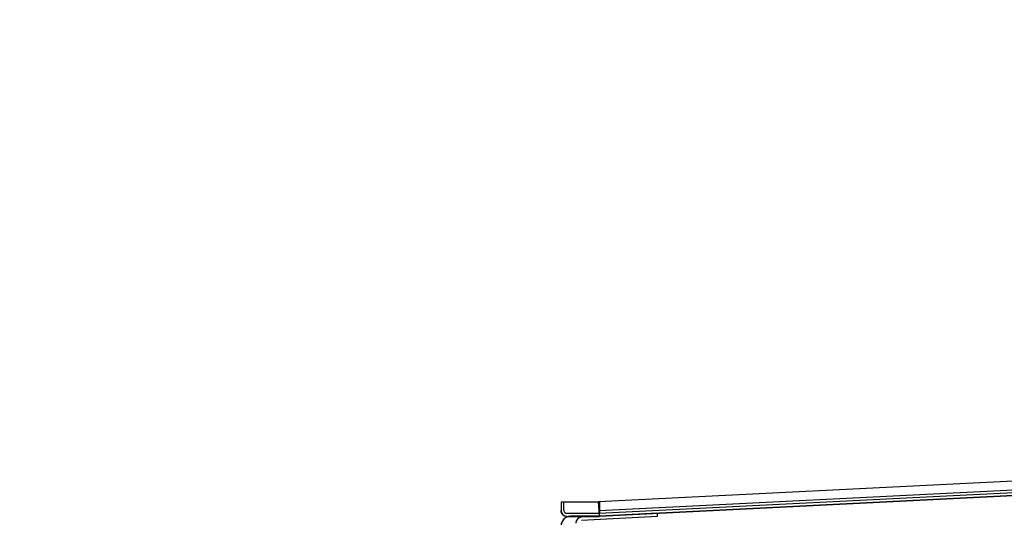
# Model space of a CAD drawing. Extents: x -805 to 3526, y -961 to 1039.
# Tile 395 of 471: x 1259.17 to 1259.855, y 41.275 to 41.621. Entities that reach past the tile are written whole.
import ezdxf

# ---------------------------------------------------------------- set-up
doc = ezdxf.new("R2010")
doc.units = 0
doc.layers.add('TTK-P-Aufzug', color=251, linetype='Continuous')
doc.layers.add('TTK-P-Bahnsteig', color=12, linetype='Continuous')

msp = doc.modelspace()

# ---------------------------------------------------------------- linework, layer by layer
at = {"layer": 'TTK-P-Aufzug', "color": 251}
for p, q in [((1262.72259, 41.44267), (1259.57258, 41.28554)), ((1262.72288, 41.43673), (1259.57289, 41.27934)), ((1259.57308, 41.2755), (1262.72308, 41.4327)), ((1262.72308, 41.4327), (1259.57308, 41.27546)), ((1261.5423, 41.37577), (1259.57299, 41.27744)), ((1259.54841, 41.28538), (1259.54641, 41.28538)), ((1259.54641, 41.28538), (1259.54641, 41.27939)), ((1259.54841, 41.27942), (1259.54841, 41.28538)), ((1259.57309, 41.28538), (1259.54841, 41.28538)), ((1259.57289, 41.27934), (1259.57258, 41.28554)), ((1259.57309, 41.28538), (1259.57309, 41.27942)), ((1259.57309, 41.27742), (1259.55041, 41.27742)), ((1259.6135, 41.27752), (1259.56048, 41.27474)), ((1259.57299, 41.27744), (1259.57289, 41.27934)), ((1259.57299, 41.27744), (1259.57308, 41.2755)), ((1259.57309, 41.27942), (1259.57309, 41.27749)), ((1259.57309, 41.27539), (1259.57309, 41.27742)), ((1259.61361, 41.27549), (1259.6135, 41.27752)), ((1259.55041, 41.27539), (1259.57309, 41.27539)), ((1259.57308, 41.27546), (1259.55309, 41.27546)), ((1259.56058, 41.27271), (1259.61361, 41.27549))]:
    msp.add_line(p, q, dxfattribs=at)
for centre, radius, start, end in [((1259.55041, 41.27939), 0.004, 180, 270), ((1259.55041, 41.27942), 0.002, 180, 270), ((1259.55309, 41.26878), 0.00668, 90, 180), ((1259.56069, 41.27074), 0.004, 93, 180)]:
    msp.add_arc(centre, radius, start, end, dxfattribs=at)
for points, knots in [([(1259.55041, 41.27539), (1259.55005, 41.27539), (1259.54954, 41.27546), (1259.54887, 41.27568), (1259.54848, 41.27587), (1259.54819, 41.27606), (1259.5479, 41.27626), (1259.54764, 41.27649), (1259.5474, 41.27675), (1259.54718, 41.27702), (1259.54693, 41.27738), (1259.5467, 41.27785), (1259.54648, 41.27851), (1259.54641, 41.27904), (1259.54641, 41.27939)], [0, 0, 0, 0, 0.166667, 0.25, 0.333333, 0.375, 0.416667, 0.5, 0.541667, 0.583333, 0.666667, 0.75, 0.833333, 1, 1, 1, 1]), ([(1259.55251, 41.27544), (1259.55212, 41.2754), (1259.55145, 41.27529), (1259.55053, 41.27497), (1259.54987, 41.27465), (1259.54938, 41.27434), (1259.5489, 41.274), (1259.54846, 41.27362), (1259.54806, 41.27319), (1259.54769, 41.27274), (1259.54729, 41.27213), (1259.5469, 41.27135), (1259.54652, 41.27024), (1259.54641, 41.26936), (1259.54641, 41.26878)], [0.0558444, 0.0558444, 0.0558444, 0.0558444, 0.1666667, 0.25, 0.3333333, 0.375, 0.4166667, 0.5, 0.5416667, 0.5833333, 0.6666667, 0.75, 0.8333333, 1, 1, 1, 1])]:
    msp.add_open_spline(points, degree=3, knots=knots, dxfattribs=at)
at = {"layer": 'TTK-P-Bahnsteig', "color": 251}
msp.add_circle((473.78511, 39.13225), 1000, dxfattribs=at)

doc.saveas('drawing.dxf')
